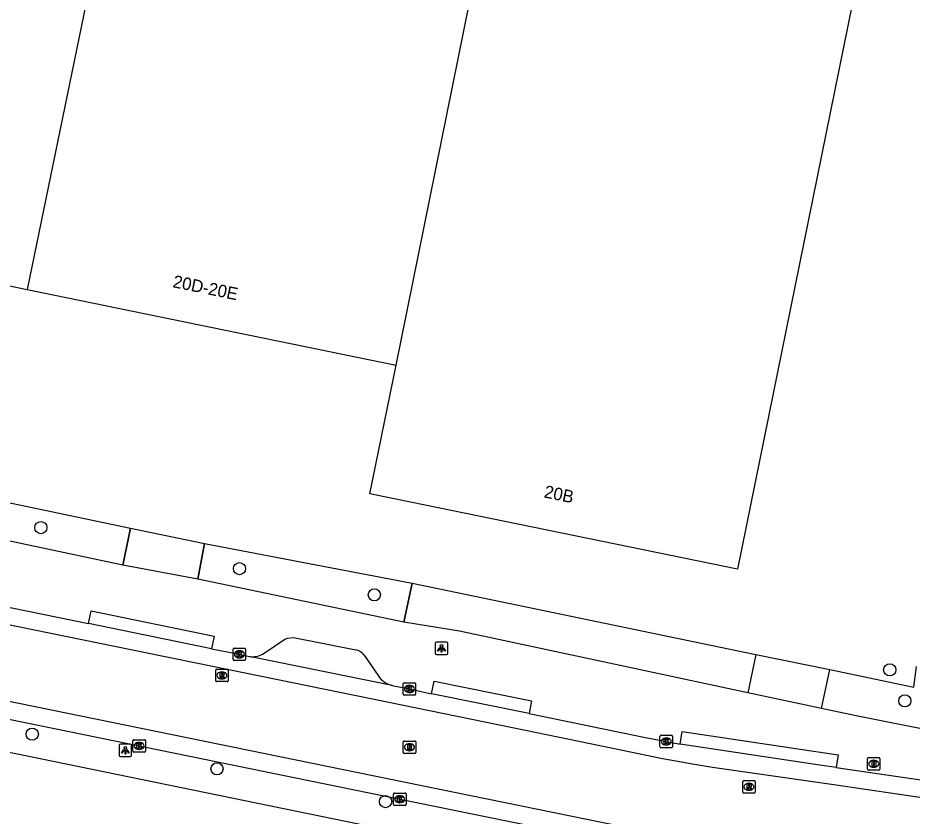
# Model space of a CAD drawing. Extents: x 157692 to 159670, y 381454 to 383289.
# Drawn here: x 158545.9 to 158617.6, y 382684.8 to 382748.8 of the extents above; entities that cross this region are included whole.
import ezdxf

# ---------------------------------------------------------------- set-up
doc = ezdxf.new("R2010")
doc.units = 0
for name, color, linetype in [('IMGEO_Boom', 7, 'Continuous'), ('IMGEO_Brandkraan', 7, 'Continuous'), ('IMGEO_Groenvoorziening', 7, 'Continuous'), ('IMGEO_Hek', 7, 'Continuous'), ('IMGEO_Kolk', 7, 'Continuous'), ('IMGEO_Lichtpunt', 7, 'Continuous'), ('IMGEO_Pand', 7, 'Continuous'), ('IMGEO_Pand_nummerreeks', 7, 'Continuous'), ('IMGEO_Rijbaan_lokaal_gesloten', 7, 'Continuous'), ('IMGEO_Rijbaan_lokaal_open', 7, 'Continuous'), ('IMGEO_Rioolput', 7, 'Continuous'), ('IMGEO_Voetpad_open', 7, 'Continuous')]:
    doc.layers.add(name, color=color, linetype=linetype)

msp = doc.modelspace()

# ---------------------------------------------------------------- linework, layer by layer
at = {"layer": 'IMGEO_Boom'}
for centre in [(158547.757, 382707.918), (158563.69, 382704.628), (158574.503, 382702.528), (158615.849, 382696.516), (158617.06, 382694.034), (158547.065, 382691.356), (158561.882, 382688.575), (158575.408, 382685.946)]:
    msp.add_circle(centre, 0.489, dxfattribs=at)
at = {"layer": 'IMGEO_Brandkraan'}
for p, q in [((158614.06, 382688.552), (158614.06, 382689.404)), ((158614.135, 382689.478), (158614.987, 382689.478)), ((158614.548, 382689.258), (158614.573, 382689.258)), ((158615.061, 382689.404), (158615.061, 382688.552)), ((158614.987, 382688.478), (158614.135, 382688.478)), ((158614.571, 382688.698), (158614.546, 382688.698))]:
    msp.add_line(p, q, dxfattribs=at)
for points in [[(158614.06, 382688.552), (158614.06, 382689.404)], [(158614.135, 382689.478), (158614.987, 382689.478)], [(158614.408, 382689.178), (158614.408, 382688.778), (158614.621, 382688.778)], [(158614.639, 382689.178), (158614.408, 382689.178)], [(158614.587, 382689.097), (158614.533, 382689.097), (158614.533, 382689.021)], [(158614.533, 382689.021), (158614.586, 382689.021)], [(158615.061, 382689.404), (158615.061, 382688.552)], [(158614.987, 382688.478), (158614.135, 382688.478)], [(158614.595, 382688.945), (158614.533, 382688.945), (158614.533, 382688.864)], [(158614.533, 382688.864), (158614.595, 382688.864)]]:
    msp.add_lwpolyline(points, dxfattribs=at)
for centre, radius, start, end in [((158614.137, 382689.402), 0.0765, 91.55205, 178.44795), ((158614.137, 382689.402), 0.0765, 91.55205, 178.44795), ((158614.588, 382689.059), 0.0379, 267.82845, 90.93552), ((158614.643, 382689.033), 0.145, 59.4692, 91.53667), ((158614.668, 382689.08), 0.0922, 285.51372, 58.15012), ((158614.673, 382688.888), 0.105, 301.31148, 78.98903), ((158614.985, 382689.402), 0.0765, 1.55205, 88.44795), ((158614.985, 382689.402), 0.0765, 1.55205, 88.44795), ((158614.137, 382688.554), 0.0765, 181.55205, 268.44795), ((158614.137, 382688.554), 0.0765, 181.55205, 268.44795), ((158614.596, 382688.904), 0.0404, 269.87594, 90.50774), ((158614.627, 382689.029), 0.251, 268.66757, 293.53466), ((158614.985, 382688.554), 0.0765, 271.55205, 358.44795), ((158614.985, 382688.554), 0.0765, 271.55205, 358.44795)]:
    msp.add_arc(centre, radius, start, end, dxfattribs=at)
for centre, major_axis, ratio, start_param, end_param in [((158614.547, 382688.978), (-0.387, 0.002), 0.722429, 4.712389, 7.853982), ((158614.572, 382688.978), (-0.39, 0.002), 0.717154, 1.570796, 4.712389)]:
    msp.add_ellipse(centre, major_axis=major_axis, ratio=ratio, start_param=start_param, end_param=end_param, dxfattribs=at)
at = {"layer": 'IMGEO_Groenvoorziening'}
for points in [[(158543.327, 382710.315), (158554.936, 382707.865)], [(158560.882, 382706.64), (158577.531, 382703.456)], [(158611.044, 382696.53), (158617.787, 382695.136), (158617.994, 382696.776)]]:
    msp.add_lwpolyline(points, dxfattribs=at)
at = {"layer": 'IMGEO_Hek'}
for points in [[(158554.34, 382704.91), (158554.936, 382707.865)], [(158560.882, 382706.64), (158560.335, 382703.776)], [(158576.863, 382700.347), (158577.531, 382703.456)]]:
    msp.add_lwpolyline(points, dxfattribs=at)
at = {"layer": 'IMGEO_Kolk'}
for p, q in [((158563.177, 382697.333), (158563.177, 382698.185)), ((158563.252, 382698.259), (158564.104, 382698.259)), ((158563.665, 382698.039), (158563.69, 382698.039)), ((158564.178, 382698.185), (158564.178, 382697.333)), ((158564.104, 382697.259), (158563.252, 382697.259)), ((158563.688, 382697.479), (158563.663, 382697.479)), ((158576.889, 382695.48), (158577.741, 382695.48)), ((158576.814, 382694.554), (158576.814, 382695.406)), ((158577.325, 382694.7), (158577.3, 382694.7)), ((158577.302, 382695.26), (158577.327, 382695.26)), ((158577.815, 382695.406), (158577.815, 382694.554)), ((158577.741, 382694.48), (158576.889, 382694.48)), ((158597.419, 382690.34), (158597.419, 382691.192)), ((158597.494, 382691.266), (158598.346, 382691.266)), ((158598.42, 382691.192), (158598.42, 382690.34)), ((158555.136, 382689.985), (158555.136, 382690.837)), ((158555.211, 382690.911), (158556.063, 382690.911)), ((158555.624, 382690.691), (158555.649, 382690.691)), ((158556.137, 382690.837), (158556.137, 382689.985)), ((158597.93, 382690.486), (158597.905, 382690.486)), ((158597.907, 382691.046), (158597.932, 382691.046)), ((158556.063, 382689.911), (158555.211, 382689.911)), ((158555.647, 382690.131), (158555.622, 382690.131)), ((158598.346, 382690.266), (158597.494, 382690.266)), ((158576.046, 382685.71), (158576.046, 382686.562)), ((158576.121, 382686.636), (158576.973, 382686.636)), ((158576.534, 382686.416), (158576.559, 382686.416)), ((158577.047, 382686.562), (158577.047, 382685.71)), ((158576.973, 382685.636), (158576.121, 382685.636)), ((158576.557, 382685.856), (158576.532, 382685.856))]:
    msp.add_line(p, q, dxfattribs=at)
for points in [[(158563.177, 382697.333), (158563.177, 382698.185)], [(158563.252, 382698.259), (158564.104, 382698.259)], [(158563.498, 382697.959), (158563.621, 382697.959), (158563.621, 382697.808), (158563.751, 382697.959), (158563.915, 382697.959), (158563.769, 382697.808), (158563.922, 382697.559), (158563.77, 382697.559), (158563.685, 382697.723), (158563.621, 382697.656), (158563.621, 382697.559), (158563.498, 382697.559), (158563.498, 382697.959)], [(158564.178, 382698.185), (158564.178, 382697.333)], [(158564.104, 382697.259), (158563.252, 382697.259)], [(158576.889, 382695.48), (158577.741, 382695.48)], [(158576.814, 382694.554), (158576.814, 382695.406)], [(158577.135, 382695.18), (158577.258, 382695.18), (158577.258, 382695.029), (158577.388, 382695.18), (158577.552, 382695.18), (158577.406, 382695.029), (158577.559, 382694.78), (158577.407, 382694.78), (158577.322, 382694.944), (158577.258, 382694.877), (158577.258, 382694.78), (158577.135, 382694.78), (158577.135, 382695.18)], [(158577.815, 382695.406), (158577.815, 382694.554)], [(158577.741, 382694.48), (158576.889, 382694.48)], [(158597.419, 382690.34), (158597.419, 382691.192)], [(158597.494, 382691.266), (158598.346, 382691.266)], [(158598.42, 382691.192), (158598.42, 382690.34)], [(158555.136, 382689.985), (158555.136, 382690.837)], [(158555.211, 382690.911), (158556.063, 382690.911)], [(158555.457, 382690.611), (158555.58, 382690.611), (158555.58, 382690.46), (158555.71, 382690.611), (158555.874, 382690.611), (158555.728, 382690.46), (158555.881, 382690.211), (158555.729, 382690.211), (158555.644, 382690.375), (158555.58, 382690.308), (158555.58, 382690.211), (158555.457, 382690.211), (158555.457, 382690.611)], [(158556.137, 382690.837), (158556.137, 382689.985)], [(158597.74, 382690.966), (158597.863, 382690.966), (158597.863, 382690.815), (158597.993, 382690.966), (158598.157, 382690.966), (158598.011, 382690.815), (158598.164, 382690.566), (158598.012, 382690.566), (158597.927, 382690.73), (158597.863, 382690.663), (158597.863, 382690.566), (158597.74, 382690.566), (158597.74, 382690.966)], [(158556.063, 382689.911), (158555.211, 382689.911)], [(158598.346, 382690.266), (158597.494, 382690.266)], [(158576.046, 382685.71), (158576.046, 382686.562)], [(158576.121, 382686.636), (158576.973, 382686.636)], [(158576.367, 382686.336), (158576.49, 382686.336), (158576.49, 382686.185), (158576.62, 382686.336), (158576.784, 382686.336), (158576.638, 382686.185), (158576.791, 382685.936), (158576.639, 382685.936), (158576.554, 382686.1), (158576.49, 382686.033), (158576.49, 382685.936), (158576.367, 382685.936), (158576.367, 382686.336)], [(158577.047, 382686.562), (158577.047, 382685.71)], [(158576.973, 382685.636), (158576.121, 382685.636)]]:
    msp.add_lwpolyline(points, dxfattribs=at)
for centre, start, end in [((158563.254, 382698.183), 91.55205, 178.44795), ((158563.254, 382698.183), 91.55205, 178.44795), ((158564.102, 382698.183), 1.55205, 88.44795), ((158564.102, 382698.183), 1.55205, 88.44795), ((158563.254, 382697.335), 181.55205, 268.44795), ((158563.254, 382697.335), 181.55205, 268.44795), ((158564.102, 382697.335), 271.55205, 358.44795), ((158564.102, 382697.335), 271.55205, 358.44795), ((158576.891, 382695.404), 91.55205, 178.44795), ((158576.891, 382695.404), 91.55205, 178.44795), ((158577.739, 382695.404), 1.55205, 88.44795), ((158577.739, 382695.404), 1.55205, 88.44795), ((158576.891, 382694.556), 181.55205, 268.44795), ((158576.891, 382694.556), 181.55205, 268.44795), ((158577.739, 382694.556), 271.55205, 358.44795), ((158577.739, 382694.556), 271.55205, 358.44795), ((158597.496, 382691.19), 91.55205, 178.44795), ((158597.496, 382691.19), 91.55205, 178.44795), ((158598.344, 382691.19), 1.55205, 88.44795), ((158598.344, 382691.19), 1.55205, 88.44795), ((158555.213, 382690.835), 91.55205, 178.44795), ((158555.213, 382690.835), 91.55205, 178.44795), ((158556.061, 382690.835), 1.55205, 88.44795), ((158556.061, 382690.835), 1.55205, 88.44795), ((158555.213, 382689.987), 181.55205, 268.44795), ((158555.213, 382689.987), 181.55205, 268.44795), ((158556.061, 382689.987), 271.55205, 358.44795), ((158556.061, 382689.987), 271.55205, 358.44795), ((158597.496, 382690.342), 181.55205, 268.44795), ((158597.496, 382690.342), 181.55205, 268.44795), ((158598.344, 382690.342), 271.55205, 358.44795), ((158598.344, 382690.342), 271.55205, 358.44795), ((158576.123, 382686.56), 91.55205, 178.44795), ((158576.123, 382686.56), 91.55205, 178.44795), ((158576.971, 382686.56), 1.55205, 88.44795), ((158576.971, 382686.56), 1.55205, 88.44795), ((158576.123, 382685.712), 181.55205, 268.44795), ((158576.123, 382685.712), 181.55205, 268.44795), ((158576.971, 382685.712), 271.55205, 358.44795), ((158576.971, 382685.712), 271.55205, 358.44795)]:
    msp.add_arc(centre, 0.0765, start, end, dxfattribs=at)
for centre, major_axis, ratio, start_param, end_param in [((158563.664, 382697.759), (-0.387, 0.002), 0.722429, 4.712389, 7.853982), ((158563.689, 382697.759), (-0.39, 0.002), 0.717154, 1.570796, 4.712389), ((158577.301, 382694.98), (-0.387, 0.002), 0.722429, 4.712389, 7.853982), ((158577.326, 382694.98), (-0.39, 0.002), 0.717154, 1.570796, 4.712389), ((158555.623, 382690.411), (-0.387, 0.002), 0.722429, 4.712389, 7.853982), ((158555.648, 382690.411), (-0.39, 0.002), 0.717154, 1.570796, 4.712389), ((158597.906, 382690.766), (-0.387, 0.002), 0.722429, 4.712389, 7.853982), ((158597.931, 382690.766), (-0.39, 0.002), 0.717154, 1.570796, 4.712389), ((158576.533, 382686.136), (-0.387, 0.002), 0.722429, 4.712389, 7.853982), ((158576.558, 382686.136), (-0.39, 0.002), 0.717154, 1.570796, 4.712389)]:
    msp.add_ellipse(centre, major_axis=major_axis, ratio=ratio, start_param=start_param, end_param=end_param, dxfattribs=at)
at = {"layer": 'IMGEO_Lichtpunt'}
for p, q in [((158579.396, 382698.642), (158579.396, 382697.835)), ((158579.396, 382698.642), (158579.396, 382697.835)), ((158580.298, 382698.737), (158579.49, 382698.737)), ((158580.298, 382698.737), (158579.49, 382698.737)), ((158580.392, 382697.835), (158580.392, 382698.642)), ((158580.392, 382697.835), (158580.392, 382698.642)), ((158579.49, 382697.741), (158580.298, 382697.741)), ((158579.49, 382697.741), (158580.298, 382697.741)), ((158554.036, 382690.462), (158554.036, 382689.655)), ((158554.036, 382690.462), (158554.036, 382689.655)), ((158554.938, 382690.557), (158554.13, 382690.557)), ((158554.938, 382690.557), (158554.13, 382690.557)), ((158555.032, 382689.655), (158555.032, 382690.462)), ((158555.032, 382689.655), (158555.032, 382690.462)), ((158554.13, 382689.561), (158554.938, 382689.561)), ((158554.13, 382689.561), (158554.938, 382689.561))]:
    msp.add_line(p, q, dxfattribs=at)
for points in [[(158579.77, 382698.306), (158579.809, 382698.278), (158579.621, 382698.016), (158579.583, 382698.043), (158579.77, 382698.306)], [(158579.982, 382698.278), (158580.02, 382698.305), (158580.207, 382698.043), (158580.168, 382698.015), (158579.982, 382698.278)], [(158579.872, 382698.258), (158579.919, 382698.258), (158579.919, 382697.936), (158579.872, 382697.936), (158579.872, 382698.258)], [(158554.41, 382690.126), (158554.449, 382690.098), (158554.261, 382689.836), (158554.223, 382689.863), (158554.41, 382690.126)], [(158554.512, 382690.078), (158554.559, 382690.078), (158554.559, 382689.756), (158554.512, 382689.756), (158554.512, 382690.078)], [(158554.622, 382690.098), (158554.66, 382690.125), (158554.847, 382689.863), (158554.808, 382689.835), (158554.622, 382690.098)]]:
    msp.add_lwpolyline(points, dxfattribs=at)
for centre in [(158579.895, 382698.44), (158554.535, 382690.26)]:
    msp.add_circle(centre, 0.0994, dxfattribs=at)
for centre, start, end in [((158579.49, 382698.642), 90, 180), ((158579.49, 382698.642), 90, 180), ((158580.298, 382698.642), 0, 90), ((158580.298, 382698.642), 0, 90), ((158579.49, 382697.835), 180, 270), ((158579.49, 382697.835), 180, 270), ((158580.298, 382697.835), 270, 0), ((158580.298, 382697.835), 270, 360), ((158554.13, 382690.462), 90, 180), ((158554.13, 382690.462), 90, 180), ((158554.938, 382690.462), 0, 90), ((158554.938, 382690.462), 0, 90), ((158554.13, 382689.655), 180, 270), ((158554.13, 382689.655), 180, 270), ((158554.938, 382689.655), 270, 0), ((158554.938, 382689.655), 270, 360)]:
    msp.add_arc(centre, 0.0946, start, end, dxfattribs=at)
at = {"layer": 'IMGEO_Pand'}
for points in [[(158568.646, 382833.946), (158551.377, 382750), (158546.65, 382727.023)], [(158515.992, 382726.218), (158516.994, 382731.117), (158520.855, 382750), (158537.248, 382830.178), (158547.184, 382828.147), (158531.324, 382750), (158531.173, 382749.256), (158530.093, 382744.374), (158539.483, 382742.444), (158536.732, 382729.061), (158546.65, 382727.023)], [(158576.256, 382720.938), (158582.148, 382750), (158597.965, 382828)], [(158641.717, 382819.717), (158634.53, 382784.278), (158620.398, 382787.145), (158612.851, 382750), (158603.623, 382704.577), (158574.139, 382710.637), (158576.256, 382720.938)], [(158546.65, 382727.023), (158576.256, 382720.938)]]:
    msp.add_lwpolyline(points, dxfattribs=at)
at = {"layer": 'IMGEO_Rijbaan_lokaal_gesloten'}
for points in [[(158617.564, 382679.22), (158614.13, 382679.904), (158607.052, 382681.323), (158595.623, 382683.686), (158576.863, 382687.503), (158520.06, 382699.116), (158500.282, 382703.174), (158438.474, 382715.86), (158419.936, 382719.65), (158406.698, 382722.405), (158381.689, 382727.511), (158377.384, 382728.396), (158340.109, 382736.112), (158333.512, 382737.467), (158304.042, 382743.672), (158285.776, 382747.487), (158285.272, 382747.593)], [(158522.288, 382706.229), (158528.124, 382705.023), (158551.585, 382700.222)], [(158618.988, 382686.176), (158611.35, 382687.283), (158601.633, 382688.683), (158599.872, 382688.982), (158598.863, 382689.156), (158597.619, 382689.387), (158594.399, 382690.049), (158586.633, 382691.644), (158575.663, 382693.882), (158527.842, 382703.652), (158522.007, 382704.858)], [(158561.437, 382698.199), (158551.585, 382700.222)], [(158561.437, 382698.199), (158563.677, 382697.758), (158564.602, 382697.569)], [(158575.939, 382695.255), (158564.602, 382697.569)], [(158575.939, 382695.255), (158577.314, 382694.979), (158579.093, 382694.592)], [(158586.912, 382693.016), (158579.093, 382694.592)], [(158586.912, 382693.016), (158596.129, 382691.122), (158599.038, 382690.541)], [(158611.562, 382688.669), (158610.055, 382688.902), (158599.038, 382690.541)], [(158611.562, 382688.669), (158619.251, 382687.553)]]:
    msp.add_lwpolyline(points, dxfattribs=at)
at = {"layer": 'IMGEO_Rijbaan_lokaal_open'}
msp.add_lwpolyline([(158429.771, 382716.221), (158444.31, 382713.255), (158500, 382701.803), (158519.779, 382697.744), (158576.583, 382686.131), (158595.342, 382682.315), (158606.815, 382679.942), (158613.99, 382678.504), (158616.776, 382677.874), (158617.234, 382677.735)], dxfattribs=at)
at = {"layer": 'IMGEO_Rioolput'}
for p, q in [((158561.777, 382695.64), (158561.777, 382696.492)), ((158561.852, 382696.566), (158562.704, 382696.566)), ((158562.265, 382696.346), (158562.29, 382696.346)), ((158562.778, 382696.492), (158562.778, 382695.64)), ((158562.704, 382695.566), (158561.852, 382695.566)), ((158562.288, 382695.786), (158562.263, 382695.786)), ((158576.824, 382689.88), (158576.824, 382690.732)), ((158576.899, 382690.806), (158577.751, 382690.806)), ((158577.312, 382690.586), (158577.337, 382690.586)), ((158577.825, 382690.732), (158577.825, 382689.88)), ((158577.751, 382689.806), (158576.899, 382689.806)), ((158577.335, 382690.026), (158577.31, 382690.026)), ((158604.055, 382686.708), (158604.055, 382687.56)), ((158604.13, 382687.634), (158604.982, 382687.634)), ((158605.056, 382687.56), (158605.056, 382686.708)), ((158604.566, 382686.854), (158604.541, 382686.854)), ((158604.543, 382687.414), (158604.568, 382687.414)), ((158604.982, 382686.634), (158604.13, 382686.634))]:
    msp.add_line(p, q, dxfattribs=at)
for points in [[(158561.777, 382695.64), (158561.777, 382696.492)], [(158561.852, 382696.566), (158562.704, 382696.566)], [(158562.366, 382696.264), (158562.114, 382696.266), (158562.114, 382695.866)], [(158562.292, 382696.185), (158562.238, 382696.185), (158562.238, 382696.104)], [(158562.778, 382696.492), (158562.778, 382695.64)], [(158562.704, 382695.566), (158561.852, 382695.566)], [(158562.114, 382695.866), (158562.238, 382695.866), (158562.238, 382696.028), (158562.249, 382696.028)], [(158562.238, 382696.104), (158562.29, 382696.104)], [(158562.296, 382695.999), (158562.367, 382695.866), (158562.507, 382695.866), (158562.442, 382695.992)], [(158576.824, 382689.88), (158576.824, 382690.732)], [(158576.899, 382690.806), (158577.751, 382690.806)], [(158577.413, 382690.504), (158577.161, 382690.506), (158577.161, 382690.106)], [(158577.339, 382690.425), (158577.285, 382690.425), (158577.285, 382690.344)], [(158577.825, 382690.732), (158577.825, 382689.88)], [(158577.751, 382689.806), (158576.899, 382689.806)], [(158577.161, 382690.106), (158577.285, 382690.106), (158577.285, 382690.268), (158577.296, 382690.268)], [(158577.285, 382690.344), (158577.337, 382690.344)], [(158577.343, 382690.239), (158577.414, 382690.106), (158577.554, 382690.106), (158577.489, 382690.232)], [(158604.055, 382686.708), (158604.055, 382687.56)], [(158604.13, 382687.634), (158604.982, 382687.634)], [(158605.056, 382687.56), (158605.056, 382686.708)], [(158604.644, 382687.332), (158604.392, 382687.334), (158604.392, 382686.934)], [(158604.392, 382686.934), (158604.516, 382686.934), (158604.516, 382687.096), (158604.527, 382687.096)], [(158604.57, 382687.253), (158604.516, 382687.253), (158604.516, 382687.172)], [(158604.516, 382687.172), (158604.568, 382687.172)], [(158604.574, 382687.067), (158604.645, 382686.934), (158604.785, 382686.934), (158604.72, 382687.06)], [(158604.982, 382686.634), (158604.13, 382686.634)]]:
    msp.add_lwpolyline(points, dxfattribs=at)
for centre, radius, start, end in [((158561.854, 382696.49), 0.0765, 91.55205, 178.44795), ((158561.854, 382696.49), 0.0765, 91.55205, 178.44795), ((158562.298, 382696.089), 0.0964, 77.00612, 93.18647), ((158562.312, 382696.146), 0.0378, 276.66336, 79.67722), ((158562.365, 382696.154), 0.109, 350.36119, 89.41601), ((158562.363, 382696.154), 0.112, 277.58423, 350.98172), ((158562.702, 382696.49), 0.0765, 1.55205, 88.44795), ((158562.702, 382696.49), 0.0765, 1.55205, 88.44795), ((158561.854, 382695.642), 0.0765, 181.55205, 268.44795), ((158561.854, 382695.642), 0.0765, 181.55205, 268.44795), ((158562.248, 382695.975), 0.0533, 26.02933, 88.69889), ((158562.274, 382696.293), 0.19, 274.7715, 282.96867), ((158562.347, 382695.939), 0.108, 29.51342, 73.79051), ((158562.702, 382695.642), 0.0765, 271.55205, 358.44795), ((158562.702, 382695.642), 0.0765, 271.55205, 358.44795), ((158576.901, 382690.73), 0.0765, 91.55205, 178.44795), ((158576.901, 382690.73), 0.0765, 91.55205, 178.44795), ((158577.345, 382690.329), 0.0964, 77.00612, 93.18647), ((158577.359, 382690.386), 0.0378, 276.66336, 79.67722), ((158577.412, 382690.394), 0.109, 350.36119, 89.41601), ((158577.749, 382690.73), 0.0765, 1.55205, 88.44795), ((158577.749, 382690.73), 0.0765, 1.55205, 88.44795), ((158576.901, 382689.882), 0.0765, 181.55205, 268.44795), ((158576.901, 382689.882), 0.0765, 181.55205, 268.44795), ((158577.295, 382690.215), 0.0533, 26.02933, 88.69889), ((158577.321, 382690.533), 0.19, 274.7715, 282.96867), ((158577.41, 382690.394), 0.112, 277.58423, 350.98172), ((158577.394, 382690.179), 0.108, 29.51342, 73.79051), ((158577.749, 382689.882), 0.0765, 271.55205, 358.44795), ((158577.749, 382689.882), 0.0765, 271.55205, 358.44795), ((158604.132, 382687.558), 0.0765, 91.55205, 178.44795), ((158604.132, 382687.558), 0.0765, 91.55205, 178.44795), ((158604.98, 382687.558), 0.0765, 1.55205, 88.44795), ((158604.98, 382687.558), 0.0765, 1.55205, 88.44795), ((158604.526, 382687.043), 0.0533, 26.02933, 88.69889), ((158604.552, 382687.361), 0.19, 274.7715, 282.96867), ((158604.576, 382687.157), 0.0964, 77.00612, 93.18647), ((158604.59, 382687.214), 0.0378, 276.66336, 79.67722), ((158604.643, 382687.222), 0.109, 350.36119, 89.41601), ((158604.641, 382687.222), 0.112, 277.58423, 350.98172), ((158604.625, 382687.007), 0.108, 29.51342, 73.79051), ((158604.132, 382686.71), 0.0765, 181.55205, 268.44795), ((158604.132, 382686.71), 0.0765, 181.55205, 268.44795), ((158604.98, 382686.71), 0.0765, 271.55205, 358.44795), ((158604.98, 382686.71), 0.0765, 271.55205, 358.44795)]:
    msp.add_arc(centre, radius, start, end, dxfattribs=at)
for centre, major_axis, ratio, start_param, end_param in [((158562.264, 382696.066), (-0.387, 0.002), 0.722429, 4.712389, 7.853982), ((158562.289, 382696.066), (-0.39, 0.002), 0.717154, 1.570796, 4.712389), ((158577.311, 382690.306), (-0.387, 0.002), 0.722429, 4.712389, 7.853982), ((158577.336, 382690.306), (-0.39, 0.002), 0.717154, 1.570796, 4.712389), ((158604.542, 382687.134), (-0.387, 0.002), 0.722429, 4.712389, 7.853982), ((158604.567, 382687.134), (-0.39, 0.002), 0.717154, 1.570796, 4.712389)]:
    msp.add_ellipse(centre, major_axis=major_axis, ratio=ratio, start_param=start_param, end_param=end_param, dxfattribs=at)
at = {"layer": 'IMGEO_Voetpad_open'}
for points in [[(158616.516, 382675.097), (158594.867, 382679.695), (158540.505, 382690.855), (158519.19, 382695.229), (158500, 382699.16), (158426.529, 382714.209), (158420.588, 382715.426), (158410.558, 382717.48), (158408.651, 382717.871), (158405.866, 382718.439)], [(158554.936, 382707.865), (158554.34, 382704.91)], [(158554.936, 382707.865), (158560.882, 382706.64)], [(158554.34, 382704.91), (158542.732, 382707.359)], [(158560.335, 382703.776), (158560.882, 382706.64)], [(158560.335, 382703.776), (158554.34, 382704.91)], [(158576.863, 382700.347), (158560.335, 382703.776)], [(158577.531, 382703.456), (158576.863, 382700.347)], [(158577.531, 382703.456), (158605.117, 382697.755)], [(158551.585, 382700.222), (158551.793, 382701.241), (158561.645, 382699.218), (158561.437, 382698.199)], [(158604.477, 382694.665), (158595.71, 382696.535), (158581.332, 382699.606), (158576.863, 382700.347)], [(158565.665, 382697.852), (158567.323, 382698.964), (158567.576, 382699.06), (158568.016, 382699.096), (158573.012, 382698.112)], [(158573.677, 382697.684), (158574.806, 382696.053)], [(158605.117, 382697.755), (158604.477, 382694.665)], [(158605.117, 382697.755), (158611.044, 382696.53)], [(158610.364, 382693.409), (158611.044, 382696.53)], [(158579.093, 382694.592), (158579.297, 382695.612), (158587.116, 382694.036), (158586.912, 382693.016)], [(158610.364, 382693.409), (158604.477, 382694.665)], [(158621.835, 382691.087), (158619.994, 382691.453), (158613.156, 382692.813), (158610.364, 382693.409)], [(158599.038, 382690.541), (158599.19, 382691.57), (158611.714, 382689.698), (158611.562, 382688.669)]]:
    msp.add_lwpolyline(points, dxfattribs=at)
for centre, radius, start, end in [((158564.731, 382699.224), 1.66, 265.56028, 304.25558), ((158572.829, 382697.096), 1.032, 34.70888, 79.75973), ((158576.402, 382697.116), 1.918, 213.66003, 256.024)]:
    msp.add_arc(centre, radius, start, end, dxfattribs=at)

# ---------------------------------------------------------------- texts
at = {"layer": 'IMGEO_Pand_nummerreeks'}
for s, rotation, p in [('20D-20E', 348.38559, (158558.279, 382727.206)), ('20B', 348.38545, (158588.06, 382710.349))]:
    msp.add_text(s, height=1, rotation=rotation, dxfattribs=at).set_placement(p)

doc.saveas('drawing.dxf')
